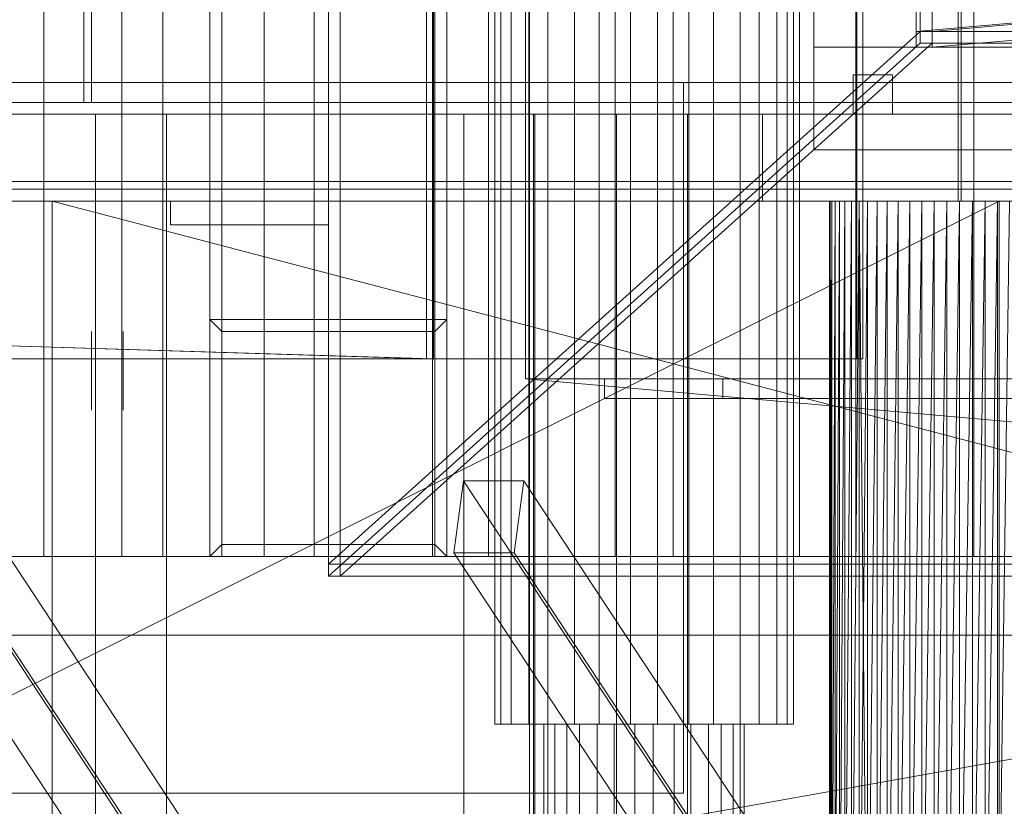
# Model space of a CAD drawing. Header units: millimetres. Extents: x -4395 to 65662, y -65530 to 6847.
# Tile 700 of 1034: x 24422 to 24671, y -18363 to -18164. Entities that reach past the tile are written whole.
import ezdxf

# ---------------------------------------------------------------- set-up
doc = ezdxf.new("R2010")
doc.units = ezdxf.units.MM
for name, color, linetype, lineweight in [('superior_briquetadora', 7, 'Continuous', 0), ('superior_C02', 7, 'Continuous', 0), ('superior_C02-briq', 7, 'Continuous', 0), ('superior_C05', 7, 'Continuous', 0)]:
    doc.layers.add(name, color=color, linetype=linetype, lineweight=lineweight)

msp = doc.modelspace()

# ---------------------------------------------------------------- linework, layer by layer
at = {"layer": 'superior_briquetadora'}
for p, q in [((24500.067, -18305), (24500.067, -17655)), ((24503.067, -18305), (24503.067, -17655)), ((24623.067, -18171), (24623.067, -17789)), ((24649.067, -17789), (24649.067, -18171)), ((24650.067, -17790), (24650.067, -18170)), ((24653.067, -17790), (24653.067, -18170)), ((24649.067, -17793), (24649.067, -18167)), ((24653.067, -18167), (24653.067, -17793)), ((24551.067, -18160), (24551.067, -18396)), ((24649.067, -18167), (24731.067, -18160)), ((24735.067, -18160), (24653.067, -18167)), ((24659.657, -18160), (24659.657, -18210)), ((24660.478, -18160), (24660.478, -18210)), ((24653.067, -18171), (24735.067, -18164)), ((24500.067, -18302), (24650.067, -18167)), ((24653.067, -18167), (24649.067, -18167)), ((24650.067, -18167), (25050.067, -18167)), ((24650.067, -18170), (24650.067, -18167)), ((24653.067, -18167), (25047.067, -18167)), ((24653.067, -18167), (24653.067, -18171)), ((24500.067, -18305), (24650.067, -18170)), ((24653.067, -18170), (24503.067, -18305)), ((24623.067, -18197), (24623.067, -18171)), ((24623.067, -18171), (25077.067, -18171)), ((24649.067, -18171), (24623.067, -18171)), ((24650.067, -18170), (25050.067, -18170)), ((24650.067, -18170), (24653.067, -18170)), ((25047.067, -18171), (24653.067, -18171)), ((24633.067, -18188), (24633.067, -18178)), ((24633.067, -18178), (24643.067, -18178)), ((24643.067, -18178), (24643.067, -18188)), ((24422.154, -18188), (24404.602, -18188)), ((24411.777, -18188), (24430.782, -18188)), ((24440.656, -18188), (24422.154, -18188)), ((24430.782, -18188), (24450.067, -18188)), ((24459.479, -18188), (24440.656, -18188)), ((24441.067, -18430), (24441.067, -18188)), ((24441.959, -18188), (24441.067, -18188)), ((24444.456, -18188), (24441.959, -18188)), ((24448.065, -18188), (24444.456, -18188)), ((24452.07, -18188), (24448.065, -18188)), ((24450.067, -18188), (24469.353, -18188)), ((24455.679, -18188), (24452.07, -18188)), ((24458.176, -18188), (24455.679, -18188)), ((24459.067, -18188), (24458.176, -18188)), ((24459.067, -18430), (24459.067, -18188)), ((24477.981, -18188), (24459.479, -18188)), ((24469.353, -18188), (24488.358, -18188)), ((24495.533, -18188), (24477.981, -18188)), ((24488.358, -18188), (24506.804, -18188)), ((24511.536, -18188), (24495.533, -18188)), ((24506.804, -18188), (24524.423, -18188)), ((24525.446, -18188), (24511.536, -18188)), ((24524.423, -18188), (24540.958, -18188)), ((24536.79, -18188), (24525.446, -18188)), ((24534.406, -18430), (24534.406, -18188)), ((24535.297, -18188), (24534.406, -18188)), ((24537.794, -18188), (24535.297, -18188)), ((24545.18, -18188), (24536.79, -18188)), ((24541.403, -18188), (24537.794, -18188)), ((24540.958, -18188), (24556.167, -18188)), ((24545.408, -18188), (24541.403, -18188)), ((24550.331, -18188), (24545.18, -18188)), ((24549.017, -18188), (24545.408, -18188)), ((24551.514, -18188), (24549.017, -18188)), ((24552.067, -18188), (24550.331, -18188)), ((24552.406, -18188), (24551.514, -18188)), ((24552.067, -18188), (24552.067, -18430)), ((24552.406, -18430), (24552.406, -18188)), ((24556.167, -18188), (24569.829, -18188)), ((24569.829, -18188), (24581.745, -18188)), ((24573.067, -18430), (24573.067, -18188)), ((24573.959, -18188), (24573.067, -18188)), ((24576.456, -18188), (24573.959, -18188)), ((24580.065, -18188), (24576.456, -18188)), ((24584.07, -18188), (24580.065, -18188)), ((24581.745, -18188), (24591.74, -18188)), ((24587.679, -18188), (24584.07, -18188)), ((24590.176, -18188), (24587.679, -18188)), ((24591.067, -18188), (24590.176, -18188)), ((24591.067, -18430), (24591.067, -18188)), ((24591.74, -18188), (24599.67, -18188)), ((24599.67, -18188), (24605.418, -18188)), ((24605.418, -18188), (24608.901, -18188)), ((24608.901, -18188), (24610.067, -18188)), ((24610.067, -18188), (24610.067, -18210)), ((24643.067, -18188), (24633.067, -18188)), ((25077.067, -18197), (24623.067, -18197)), ((23870.067, -18210), (25830.067, -18210)), ((24670.067, -18210), (24230.067, -18210)), ((25470.067, -18210), (24230.067, -18430)), ((25470.067, -18210), (24230.067, -18210)), ((24230.067, -18430), (24670.067, -18210)), ((25470.067, -18210), (24243.401, -18210)), ((25746.067, -18210), (24243.401, -18210)), ((24350.067, -18210), (24670.067, -18210)), ((24350.067, -18210), (24634.558, -18210)), ((24350.067, -18210), (24632.629, -18210)), ((24350.067, -18210), (24630.964, -18210)), ((24350.067, -18210), (24629.579, -18210)), ((24628.488, -18210), (24350.067, -18210)), ((24350.067, -18210), (24430.067, -18210)), ((24411.777, -18210), (24430.782, -18210)), ((24430.067, -18210), (24628.488, -18210)), ((24430.067, -18210), (24627.702, -18210)), ((24430.067, -18210), (24627.226, -18210)), ((24430.067, -18210), (24627.067, -18210)), ((24430.067, -18210), (24629.579, -18210)), ((24430.067, -18210), (24630.964, -18210)), ((24430.067, -18210), (24632.629, -18210)), ((24430.067, -18210), (24634.558, -18210)), ((24430.067, -18210), (24636.733, -18210)), ((24430.067, -18210), (24639.133, -18210)), ((24430.067, -18210), (24641.734, -18210)), ((24430.067, -18210), (24644.511, -18210)), ((24430.067, -18210), (24647.439, -18210)), ((24430.067, -18210), (24650.488, -18210)), ((24430.067, -18210), (24653.63, -18210)), ((24430.067, -18210), (24656.833, -18210)), ((24430.067, -18210), (24660.067, -18210)), ((24430.067, -18210), (24663.302, -18210)), ((24430.067, -18210), (25270.067, -18210)), ((24430.067, -18430), (24430.067, -18210)), ((24430.067, -18210), (25270.067, -18430)), ((24430.782, -18210), (24450.067, -18210)), ((24450.067, -18210), (24469.353, -18210)), ((24469.353, -18210), (24488.358, -18210)), ((24488.358, -18210), (24506.804, -18210)), ((24506.804, -18210), (24524.423, -18210)), ((24524.423, -18210), (24540.958, -18210)), ((24540.958, -18210), (24556.167, -18210)), ((24556.167, -18210), (24569.829, -18210)), ((24569.829, -18210), (24581.745, -18210)), ((24581.745, -18210), (24591.74, -18210)), ((24591.74, -18210), (24599.67, -18210)), ((24599.67, -18210), (24605.418, -18210)), ((24605.418, -18210), (24608.901, -18210)), ((24608.901, -18210), (24610.067, -18210)), ((24627.226, -18210), (24627.067, -18430)), ((24627.067, -18210), (24627.067, -18430)), ((24627.226, -18210), (24627.067, -18210)), ((24627.226, -18210), (24627.226, -18430)), ((24627.702, -18430), (24627.226, -18210)), ((24627.702, -18210), (24627.226, -18210)), ((24627.226, -18430), (24627.702, -18210)), ((24628.488, -18210), (24627.702, -18430)), ((24627.702, -18210), (24627.702, -18430)), ((24628.488, -18210), (24627.702, -18210)), ((24629.579, -18210), (24628.488, -18430)), ((24628.488, -18430), (24628.488, -18210)), ((24629.579, -18210), (24628.488, -18210)), ((24634.795, -18210), (24628.781, -18210)), ((24628.781, -18210), (24628.964, -18210)), ((24628.964, -18210), (24635.307, -18210)), ((24630.964, -18210), (24629.579, -18430)), ((24629.579, -18430), (24629.579, -18210)), ((24630.964, -18210), (24629.579, -18210)), ((24632.629, -18210), (24630.964, -18430)), ((24630.964, -18430), (24630.964, -18210)), ((24632.629, -18210), (24630.964, -18210)), ((24634.558, -18210), (24632.629, -18430)), ((24632.629, -18430), (24632.629, -18210)), ((24634.558, -18210), (24632.629, -18210)), ((24634.558, -18210), (24634.558, -18430)), ((24636.733, -18430), (24634.558, -18210)), ((24636.733, -18210), (24634.558, -18210)), ((24670.067, -18210), (24634.558, -18210)), ((24634.558, -18430), (24636.733, -18210)), ((24645.815, -18210), (24634.795, -18210)), ((24635.307, -18210), (24646.554, -18210)), ((24639.133, -18210), (24636.733, -18430)), ((24636.733, -18210), (24636.733, -18430)), ((24639.133, -18210), (24636.733, -18210)), ((24670.067, -18210), (24636.733, -18210)), ((24641.734, -18210), (24639.133, -18430)), ((24639.133, -18430), (24639.133, -18210)), ((24641.734, -18210), (24639.133, -18210)), ((24639.133, -18210), (24670.067, -18210)), ((24644.511, -18210), (24641.734, -18430)), ((24641.734, -18430), (24641.734, -18210)), ((24644.511, -18210), (24641.734, -18210)), ((24641.734, -18210), (24670.067, -18210)), ((24647.439, -18210), (24644.511, -18430)), ((24644.511, -18430), (24644.511, -18210)), ((24647.439, -18210), (24644.511, -18210)), ((24644.511, -18210), (24670.067, -18210)), ((24659.657, -18210), (24645.815, -18210)), ((24646.554, -18210), (24660.478, -18210)), ((24650.488, -18210), (24647.439, -18430)), ((24647.439, -18210), (24647.439, -18430)), ((24650.488, -18210), (24647.439, -18210)), ((24647.439, -18210), (24670.067, -18210)), ((24653.63, -18210), (24650.488, -18430)), ((24650.488, -18210), (24650.488, -18430)), ((24653.63, -18210), (24650.488, -18210)), ((24650.488, -18210), (24670.067, -18210)), ((24656.833, -18210), (24653.63, -18430)), ((24653.63, -18210), (24653.63, -18430)), ((24656.833, -18210), (24653.63, -18210)), ((24653.63, -18210), (24670.067, -18210)), ((24660.067, -18210), (24656.833, -18430)), ((24656.833, -18210), (24656.833, -18430)), ((24660.067, -18210), (24656.833, -18210)), ((24656.833, -18210), (24670.067, -18210)), ((24673.581, -18210), (24659.657, -18210)), ((24663.302, -18210), (24660.067, -18430)), ((24660.067, -18210), (24660.067, -18430)), ((24663.302, -18210), (24660.067, -18210)), ((24660.067, -18210), (24670.067, -18210)), ((24660.478, -18210), (24674.32, -18210)), ((24666.505, -18210), (24663.302, -18430)), ((24663.302, -18210), (24663.302, -18430)), ((24666.505, -18210), (24663.302, -18210)), ((24663.302, -18210), (24670.067, -18210)), ((25270.067, -18210), (24663.302, -18210)), ((24669.647, -18210), (24666.505, -18430)), ((24666.505, -18210), (24666.505, -18430)), ((24669.647, -18210), (24666.505, -18210)), ((24666.505, -18210), (24670.067, -18210)), ((24666.505, -18210), (25033.63, -18210)), ((25270.067, -18210), (24666.505, -18210)), ((25036.833, -18210), (24666.505, -18210)), ((24672.696, -18210), (24669.647, -18430)), ((24669.647, -18210), (24669.647, -18430)), ((24672.696, -18210), (24669.647, -18210)), ((24669.647, -18210), (24670.067, -18210)), ((24669.647, -18210), (25030.488, -18210)), ((24669.647, -18210), (25033.63, -18210)), ((24670.067, -18210), (24670.067, -18430)), ((24672.696, -18210), (24670.067, -18210)), ((24675.624, -18210), (24670.067, -18210)), ((24678.401, -18210), (24670.067, -18210)), ((24681.002, -18210), (24670.067, -18210)), ((24683.402, -18210), (24670.067, -18210)), ((24685.577, -18210), (24670.067, -18210)), ((24687.506, -18210), (24670.067, -18210)), ((25030.067, -18210), (24670.067, -18210)), ((24570.067, -18260), (24570.067, -18255)), ((24570.067, -18255), (25130.067, -18255)), ((24570.067, -18255), (24600.067, -18255)), ((24600.067, -18255), (24600.067, -18260)), ((25130.067, -18260), (24570.067, -18260)), ((24600.067, -18260), (24570.067, -18260)), ((25200.067, -18302), (24500.067, -18302)), ((24500.067, -18305), (24500.067, -18302)), ((25200.067, -18305), (24500.067, -18305)), ((24500.067, -18305), (24503.067, -18305)), ((23750.067, -18320), (25950.067, -18320)), ((24150.067, -18320), (25800.067, -18320)), ((24150.067, -18320), (25950.067, -18320))]:
    msp.add_line(p, q, dxfattribs=at)
at = {"layer": 'superior_C02'}
for p, q in [((24542.221, -17657.5), (24542.221, -18342.5)), ((24543.795, -17657.5), (24543.795, -18342.5)), ((24546.41, -17657.5), (24546.41, -18342.5)), ((24550.89, -17657.5), (24550.89, -18342.5)), ((24555.723, -17657.5), (24555.723, -18342.5)), ((24562.427, -17657.5), (24562.427, -18342.5)), ((24568.742, -17657.5), (24568.742, -18342.5)), ((24576.65, -17657.5), (24576.65, -18342.5)), ((24583.485, -17657.5), (24583.485, -18342.5)), ((24591.393, -17657.5), (24591.393, -18342.5)), ((24597.708, -17657.5), (24597.708, -18342.5)), ((24604.412, -17657.5), (24604.412, -18342.5)), ((24609.245, -17657.5), (24609.245, -18342.5)), ((24613.725, -17657.5), (24613.725, -18342.5)), ((24616.34, -18342.5), (24616.34, -17657.5)), ((24617.914, -17657.5), (24617.914, -18342.5)), ((24427.989, -17700), (24427.989, -18300)), ((24447.696, -17700), (24447.696, -18300)), ((24458.093, -17700), (24458.093, -18300)), ((24483.776, -17700), (24483.776, -18300)), ((24496.509, -17700), (24496.509, -18300)), ((24526.418, -17700), (24526.418, -18300)), ((24540.62, -17700), (24540.62, -18300)), ((24572.716, -17700), (24572.716, -18300)), ((24587.419, -17700), (24587.419, -18300)), ((24619.515, -17700), (24619.515, -18300)), ((24633.717, -17700), (24633.717, -18300)), ((24663.626, -17700), (24663.626, -18300)), ((24634.01, -17750), (24634.01, -18250)), ((24635.508, -18250), (24635.508, -17750)), ((24524.933, -18130), (24524.933, -18250)), ((24526.711, -18250), (24526.711, -18130)), ((24524.933, -18250), (23830.921, -18228.298)), ((23832.7, -18228.298), (24526.711, -18250)), ((24634.01, -18250), (15575.415, -18250)), ((15576.913, -18250), (24635.508, -18250)), ((24524.933, -18250), (24526.711, -18250)), ((24634.01, -18250), (24635.508, -18250)), ((24483.568, -18420.886), (24391.172, -18280.886)), ((24406.445, -18280.886), (24498.841, -18420.886)), ((24534.354, -18280.886), (24531.901, -18299.114)), ((24549.627, -18280.886), (24534.354, -18280.886)), ((24626.75, -18420.886), (24534.354, -18280.886)), ((24547.174, -18299.114), (24549.627, -18280.886)), ((24549.627, -18280.886), (24642.023, -18420.886)), ((24481.114, -18439.114), (24388.718, -18299.114)), ((24496.387, -18439.114), (24403.991, -18299.114)), ((24531.901, -18299.114), (24547.174, -18299.114)), ((24624.297, -18439.114), (24531.901, -18299.114)), ((24639.57, -18439.114), (24547.174, -18299.114)), ((24333.453, -18300), (24868.001, -18300)), ((24875.452, -18300), (24340.905, -18300)), ((24408.249, -18300), (24427.989, -18300)), ((24447.696, -18300), (24420.637, -18300)), ((24427.989, -18300), (24458.093, -18300)), ((24483.776, -18300), (24447.696, -18300)), ((24458.093, -18300), (24496.509, -18300)), ((24526.418, -18300), (24483.776, -18300)), ((24496.509, -18300), (24540.62, -18300)), ((24572.716, -18300), (24526.418, -18300)), ((24540.62, -18300), (24587.419, -18300)), ((24619.515, -18300), (24572.716, -18300)), ((24587.419, -18300), (24633.717, -18300)), ((24663.626, -18300), (24619.515, -18300)), ((24633.717, -18300), (24676.359, -18300)), ((24702.042, -18300), (24663.626, -18300)), ((24546.41, -18342.5), (24542.221, -18342.5)), ((24542.221, -18342.5), (24543.795, -18342.5)), ((24543.795, -18342.5), (24550.89, -18342.5)), ((24555.723, -18342.5), (24546.41, -18342.5)), ((24550.89, -18342.5), (24562.427, -18342.5)), ((24555.726, -18342.5), (24554.671, -18342.5)), ((24554.671, -18342.5), (24557.482, -18342.5)), ((24554.671, -18342.5), (24554.671, -18450.5)), ((24568.742, -18342.5), (24555.723, -18342.5)), ((24560.488, -18342.5), (24555.726, -18342.5)), ((24555.726, -18342.5), (24555.726, -18450.5)), ((24557.482, -18342.5), (24563.731, -18342.5)), ((24557.482, -18342.5), (24557.482, -18450.5)), ((24568.23, -18342.5), (24560.488, -18342.5)), ((24560.488, -18342.5), (24560.488, -18450.5)), ((24562.427, -18342.5), (24576.65, -18342.5)), ((24563.731, -18342.5), (24572.467, -18342.5)), ((24563.731, -18342.5), (24563.731, -18450.5)), ((24577.774, -18342.5), (24568.23, -18342.5)), ((24568.23, -18342.5), (24568.23, -18450.5)), ((24583.485, -18342.5), (24568.742, -18342.5)), ((24572.467, -18342.5), (24582.361, -18342.5)), ((24572.467, -18342.5), (24572.467, -18450.5)), ((24576.65, -18342.5), (24591.393, -18342.5)), ((24587.668, -18342.5), (24577.774, -18342.5)), ((24577.774, -18342.5), (24577.774, -18450.5)), ((24582.361, -18342.5), (24591.905, -18342.5)), ((24582.361, -18342.5), (24582.361, -18450.5)), ((24597.708, -18342.5), (24583.485, -18342.5)), ((24596.404, -18342.5), (24587.668, -18342.5)), ((24587.668, -18342.5), (24587.668, -18450.5)), ((24591.393, -18342.5), (24604.412, -18342.5)), ((24591.905, -18342.5), (24599.647, -18342.5)), ((24591.905, -18342.5), (24591.905, -18450.5)), ((24602.653, -18342.5), (24596.404, -18342.5)), ((24596.404, -18342.5), (24596.404, -18450.5)), ((24609.245, -18342.5), (24597.708, -18342.5)), ((24599.647, -18342.5), (24604.409, -18342.5)), ((24599.647, -18342.5), (24599.647, -18450.5)), ((24605.464, -18342.5), (24602.653, -18342.5)), ((24602.653, -18342.5), (24602.653, -18450.5)), ((24604.409, -18342.5), (24605.464, -18342.5)), ((24604.409, -18450.5), (24604.409, -18342.5)), ((24604.412, -18342.5), (24613.725, -18342.5)), ((24605.464, -18342.5), (24605.464, -18450.5)), ((24616.34, -18342.5), (24609.245, -18342.5)), ((24613.725, -18342.5), (24617.914, -18342.5)), ((24617.914, -18342.5), (24616.34, -18342.5))]:
    msp.add_line(p, q, dxfattribs=at)
at = {"layer": 'superior_C02-briq'}
for p, q in [((24550.067, -18255), (24550.067, -17705)), ((25150.067, -18255), (24550.067, -18255)), ((24550.067, -18255), (24775.067, -18275))]:
    msp.add_line(p, q, dxfattribs=at)
at = {"layer": 'superior_C05'}
for p, q in [((24470.067, -17660), (24470.067, -18300)), ((24473.067, -18300), (24473.067, -17660)), ((24527.067, -17660), (24527.067, -18300)), ((24530.067, -18300), (24530.067, -17660)), ((24438.067, -18185), (24438.067, -17775)), ((24440.067, -18185), (24440.067, -17775)), ((24250.067, -18180), (26750.067, -18180)), ((24410.067, -18180), (24590.067, -18180)), ((24460.123, -18180), (24460.074, -18180)), ((24460.223, -18180), (24460.123, -18180)), ((24460.371, -18180), (24460.223, -18180)), ((24460.569, -18180), (24460.371, -18180)), ((24460.815, -18180), (24460.569, -18180)), ((24461.109, -18180), (24460.815, -18180)), ((24461.45, -18180), (24461.109, -18180)), ((24461.837, -18180), (24461.45, -18180)), ((24462.27, -18180), (24461.837, -18180)), ((24462.747, -18180), (24462.27, -18180)), ((24463.267, -18180), (24462.747, -18180)), ((24463.829, -18180), (24463.267, -18180)), ((24464.431, -18180), (24463.829, -18180)), ((24465.072, -18180), (24464.431, -18180)), ((24465.75, -18180), (24465.072, -18180)), ((24466.464, -18180), (24465.75, -18180)), ((24467.212, -18180), (24466.464, -18180)), ((24467.991, -18180), (24467.212, -18180)), ((24468.801, -18180), (24467.991, -18180)), ((24469.639, -18180), (24468.801, -18180)), ((24470.502, -18180), (24469.639, -18180)), ((24471.39, -18180), (24470.502, -18180)), ((24472.299, -18180), (24471.39, -18180)), ((24473.227, -18180), (24472.299, -18180)), ((24474.172, -18180), (24473.227, -18180)), ((24475.132, -18180), (24474.172, -18180)), ((24476.105, -18180), (24475.132, -18180)), ((24477.087, -18180), (24476.105, -18180)), ((24478.076, -18180), (24477.087, -18180)), ((24479.071, -18180), (24478.076, -18180)), ((24480.067, -18180), (24479.071, -18180)), ((24480.067, -18180), (24481.064, -18180)), ((24481.064, -18180), (24482.059, -18180)), ((24482.059, -18180), (24483.048, -18180)), ((24483.048, -18180), (24484.03, -18180)), ((24484.03, -18180), (24485.003, -18180)), ((24485.003, -18180), (24485.963, -18180)), ((24485.963, -18180), (24486.908, -18180)), ((24486.908, -18180), (24487.836, -18180)), ((24487.836, -18180), (24488.745, -18180)), ((24488.745, -18180), (24489.633, -18180)), ((24489.633, -18180), (24490.496, -18180)), ((24490.496, -18180), (24491.334, -18180)), ((24491.334, -18180), (24492.144, -18180)), ((24492.144, -18180), (24492.923, -18180)), ((24492.923, -18180), (24493.671, -18180)), ((24493.671, -18180), (24494.385, -18180)), ((24494.385, -18180), (24495.063, -18180)), ((24495.063, -18180), (24495.704, -18180)), ((24495.704, -18180), (24496.306, -18180)), ((24496.306, -18180), (24496.868, -18180)), ((24496.868, -18180), (24497.388, -18180)), ((24497.388, -18180), (24497.865, -18180)), ((24497.865, -18180), (24498.298, -18180)), ((24498.298, -18180), (24498.685, -18180)), ((24498.685, -18180), (24499.026, -18180)), ((24499.026, -18180), (24499.32, -18180)), ((24499.32, -18180), (24499.566, -18180)), ((24499.566, -18180), (24499.764, -18180)), ((24499.764, -18180), (24499.912, -18180)), ((24499.912, -18180), (24500.012, -18180)), ((24500.012, -18180), (24500.061, -18180)), ((24590.067, -18180), (24590.067, -18360)), ((24310.067, -18185), (26690.067, -18185)), ((24400.067, -18185), (24440.067, -18185)), ((24402.067, -18185), (24438.067, -18185)), ((24310.067, -18188), (26690.067, -18188)), ((24300.067, -18205), (26700.067, -18205)), ((24300.067, -18205), (24899.317, -18205)), ((24310.067, -18205), (26690.067, -18205)), ((24310.067, -18207), (26690.067, -18207)), ((24310.067, -18210), (26690.067, -18210)), ((24460.067, -18216), (24460.067, -18210)), ((24460.067, -18210), (24500.067, -18210)), ((24472.09, -18210), (24472.07, -18210)), ((24472.13, -18210), (24472.09, -18210)), ((24472.189, -18210), (24472.13, -18210)), ((24472.268, -18210), (24472.189, -18210)), ((24472.366, -18210), (24472.268, -18210)), ((24472.484, -18210), (24472.366, -18210)), ((24472.62, -18210), (24472.484, -18210)), ((24472.775, -18210), (24472.62, -18210)), ((24472.949, -18210), (24472.775, -18210)), ((24473.139, -18210), (24472.949, -18210)), ((24473.347, -18210), (24473.139, -18210)), ((24473.572, -18210), (24473.347, -18210)), ((24473.813, -18210), (24473.572, -18210)), ((24474.069, -18210), (24473.813, -18210)), ((24474.341, -18210), (24474.069, -18210)), ((24474.626, -18210), (24474.341, -18210)), ((24474.925, -18210), (24474.626, -18210)), ((24475.237, -18210), (24474.925, -18210)), ((24475.561, -18210), (24475.237, -18210)), ((24475.896, -18210), (24475.561, -18210)), ((24475.58, -18210), (24475.569, -18210)), ((24475.602, -18210), (24475.58, -18210)), ((24475.636, -18210), (24475.602, -18210)), ((24475.68, -18210), (24475.636, -18210)), ((24475.736, -18210), (24475.68, -18210)), ((24475.802, -18210), (24475.736, -18210)), ((24475.879, -18210), (24475.802, -18210)), ((24475.966, -18210), (24475.879, -18210)), ((24476.241, -18210), (24475.896, -18210)), ((24476.063, -18210), (24475.966, -18210)), ((24476.17, -18210), (24476.063, -18210)), ((24476.287, -18210), (24476.17, -18210)), ((24476.596, -18210), (24476.241, -18210)), ((24476.414, -18210), (24476.287, -18210)), ((24476.549, -18210), (24476.414, -18210)), ((24476.693, -18210), (24476.549, -18210)), ((24476.96, -18210), (24476.596, -18210)), ((24476.846, -18210), (24476.693, -18210)), ((24477.007, -18210), (24476.846, -18210)), ((24477.331, -18210), (24476.96, -18210)), ((24477.175, -18210), (24477.007, -18210)), ((24477.35, -18210), (24477.175, -18210)), ((24477.709, -18210), (24477.331, -18210)), ((24477.533, -18210), (24477.35, -18210)), ((24477.721, -18210), (24477.533, -18210)), ((24478.093, -18210), (24477.709, -18210)), ((24477.915, -18210), (24477.721, -18210)), ((24478.115, -18210), (24477.915, -18210)), ((24478.482, -18210), (24478.093, -18210)), ((24478.32, -18210), (24478.115, -18210)), ((24478.528, -18210), (24478.32, -18210)), ((24478.875, -18210), (24478.482, -18210)), ((24478.741, -18210), (24478.528, -18210)), ((24478.957, -18210), (24478.741, -18210)), ((24479.271, -18210), (24478.875, -18210)), ((24479.176, -18210), (24478.957, -18210)), ((24479.397, -18210), (24479.176, -18210)), ((24479.669, -18210), (24479.271, -18210)), ((24479.619, -18210), (24479.397, -18210)), ((24479.843, -18210), (24479.619, -18210)), ((24480.067, -18210), (24479.669, -18210)), ((24480.067, -18210), (24479.843, -18210)), ((24480.292, -18210), (24480.067, -18210)), ((24480.067, -18210), (24480.466, -18210)), ((24480.516, -18210), (24480.292, -18210)), ((24480.466, -18210), (24480.864, -18210)), ((24480.738, -18210), (24480.516, -18210)), ((24480.959, -18210), (24480.738, -18210)), ((24480.864, -18210), (24481.26, -18210)), ((24481.178, -18210), (24480.959, -18210)), ((24481.394, -18210), (24481.178, -18210)), ((24481.26, -18210), (24481.653, -18210)), ((24481.607, -18210), (24481.394, -18210)), ((24481.815, -18210), (24481.607, -18210)), ((24481.653, -18210), (24482.042, -18210)), ((24482.02, -18210), (24481.815, -18210)), ((24482.22, -18210), (24482.02, -18210)), ((24482.042, -18210), (24482.426, -18210)), ((24482.414, -18210), (24482.22, -18210)), ((24482.602, -18210), (24482.414, -18210)), ((24482.426, -18210), (24482.804, -18210)), ((24482.785, -18210), (24482.602, -18210)), ((24482.96, -18210), (24482.785, -18210)), ((24482.804, -18210), (24483.175, -18210)), ((24483.128, -18210), (24482.96, -18210)), ((24483.289, -18210), (24483.128, -18210)), ((24483.175, -18210), (24483.539, -18210)), ((24483.442, -18210), (24483.289, -18210)), ((24483.586, -18210), (24483.442, -18210)), ((24483.539, -18210), (24483.894, -18210)), ((24483.721, -18210), (24483.586, -18210)), ((24483.848, -18210), (24483.721, -18210)), ((24483.965, -18210), (24483.848, -18210)), ((24483.894, -18210), (24484.239, -18210)), ((24484.072, -18210), (24483.965, -18210)), ((24484.169, -18210), (24484.072, -18210)), ((24484.256, -18210), (24484.169, -18210)), ((24484.239, -18210), (24484.574, -18210)), ((24484.333, -18210), (24484.256, -18210)), ((24484.399, -18210), (24484.333, -18210)), ((24484.455, -18210), (24484.399, -18210)), ((24484.499, -18210), (24484.455, -18210)), ((24484.533, -18210), (24484.499, -18210)), ((24484.555, -18210), (24484.533, -18210)), ((24484.566, -18210), (24484.555, -18210)), ((24484.574, -18210), (24484.898, -18210)), ((24484.898, -18210), (24485.21, -18210)), ((24485.21, -18210), (24485.509, -18210)), ((24485.509, -18210), (24485.794, -18210)), ((24485.794, -18210), (24486.066, -18210)), ((24486.066, -18210), (24486.322, -18210)), ((24486.322, -18210), (24486.563, -18210)), ((24486.563, -18210), (24486.788, -18210)), ((24486.788, -18210), (24486.996, -18210)), ((24486.996, -18210), (24487.186, -18210)), ((24487.186, -18210), (24487.36, -18210)), ((24487.36, -18210), (24487.514, -18210)), ((24487.514, -18210), (24487.651, -18210)), ((24487.651, -18210), (24487.768, -18210)), ((24487.768, -18210), (24487.867, -18210)), ((24487.867, -18210), (24487.946, -18210)), ((24487.946, -18210), (24488.005, -18210)), ((24488.005, -18210), (24488.045, -18210)), ((24488.045, -18210), (24488.065, -18210)), ((24500.067, -18216), (24500.067, -18210)), ((24460.067, -18216), (24500.067, -18216)), ((24475.58, -18216), (24475.569, -18216)), ((24475.602, -18216), (24475.58, -18216)), ((24475.636, -18216), (24475.602, -18216)), ((24475.68, -18216), (24475.636, -18216)), ((24475.736, -18216), (24475.68, -18216)), ((24475.802, -18216), (24475.736, -18216)), ((24475.879, -18216), (24475.802, -18216)), ((24475.966, -18216), (24475.879, -18216)), ((24476.063, -18216), (24475.966, -18216)), ((24476.17, -18216), (24476.063, -18216)), ((24476.287, -18216), (24476.17, -18216)), ((24476.414, -18216), (24476.287, -18216)), ((24476.549, -18216), (24476.414, -18216)), ((24476.693, -18216), (24476.549, -18216)), ((24476.846, -18216), (24476.693, -18216)), ((24477.007, -18216), (24476.846, -18216)), ((24477.175, -18216), (24477.007, -18216)), ((24477.35, -18216), (24477.175, -18216)), ((24477.533, -18216), (24477.35, -18216)), ((24477.721, -18216), (24477.533, -18216)), ((24477.915, -18216), (24477.721, -18216)), ((24478.115, -18216), (24477.915, -18216)), ((24478.32, -18216), (24478.115, -18216)), ((24478.528, -18216), (24478.32, -18216)), ((24478.741, -18216), (24478.528, -18216)), ((24478.957, -18216), (24478.741, -18216)), ((24479.176, -18216), (24478.957, -18216)), ((24479.397, -18216), (24479.176, -18216)), ((24479.619, -18216), (24479.397, -18216)), ((24479.843, -18216), (24479.619, -18216)), ((24480.067, -18216), (24479.843, -18216)), ((24480.292, -18216), (24480.067, -18216)), ((24480.516, -18216), (24480.292, -18216)), ((24480.738, -18216), (24480.516, -18216)), ((24480.959, -18216), (24480.738, -18216)), ((24481.178, -18216), (24480.959, -18216)), ((24481.394, -18216), (24481.178, -18216)), ((24481.607, -18216), (24481.394, -18216)), ((24481.815, -18216), (24481.607, -18216)), ((24482.02, -18216), (24481.815, -18216)), ((24482.22, -18216), (24482.02, -18216)), ((24482.414, -18216), (24482.22, -18216)), ((24482.602, -18216), (24482.414, -18216)), ((24482.785, -18216), (24482.602, -18216)), ((24482.96, -18216), (24482.785, -18216)), ((24483.128, -18216), (24482.96, -18216)), ((24483.289, -18216), (24483.128, -18216)), ((24483.442, -18216), (24483.289, -18216)), ((24483.586, -18216), (24483.442, -18216)), ((24483.721, -18216), (24483.586, -18216)), ((24483.848, -18216), (24483.721, -18216)), ((24483.965, -18216), (24483.848, -18216)), ((24484.072, -18216), (24483.965, -18216)), ((24484.169, -18216), (24484.072, -18216)), ((24484.256, -18216), (24484.169, -18216)), ((24484.333, -18216), (24484.256, -18216)), ((24484.399, -18216), (24484.333, -18216)), ((24484.455, -18216), (24484.399, -18216)), ((24484.499, -18216), (24484.455, -18216)), ((24484.533, -18216), (24484.499, -18216)), ((24484.555, -18216), (24484.533, -18216)), ((24484.566, -18216), (24484.555, -18216)), ((24530.067, -18240), (24470.067, -18240)), ((24473.067, -18243), (24470.067, -18240)), ((24470.067, -18240), (24470.067, -18300)), ((24527.067, -18243), (24530.067, -18240)), ((24530.067, -18300), (24530.067, -18240)), ((24440.067, -18243.028), (24440.067, -18243.003)), ((24440.067, -18243.078), (24440.067, -18243.028)), ((24440.067, -18243.152), (24440.067, -18243.078)), ((24440.067, -18243.251), (24440.067, -18243.152)), ((24440.067, -18243.374), (24440.067, -18243.251)), ((24440.067, -18243.521), (24440.067, -18243.374)), ((24440.067, -18243.691), (24440.067, -18243.521)), ((24440.067, -18243.885), (24440.067, -18243.691)), ((24440.067, -18244.101), (24440.067, -18243.885)), ((24440.067, -18244.34), (24440.067, -18244.101)), ((24440.067, -18244.6), (24440.067, -18244.34)), ((24448.067, -18243.028), (24448.067, -18243.003)), ((24448.067, -18243.078), (24448.067, -18243.028)), ((24448.067, -18243.152), (24448.067, -18243.078)), ((24448.067, -18243.251), (24448.067, -18243.152)), ((24448.067, -18243.374), (24448.067, -18243.251)), ((24448.067, -18243.521), (24448.067, -18243.374)), ((24448.067, -18243.691), (24448.067, -18243.521)), ((24448.067, -18243.885), (24448.067, -18243.691)), ((24448.067, -18244.101), (24448.067, -18243.885)), ((24448.067, -18244.34), (24448.067, -18244.101)), ((24448.067, -18244.6), (24448.067, -18244.34)), ((24527.067, -18243), (24473.067, -18243)), ((24473.067, -18243), (24473.067, -18297)), ((24527.067, -18297), (24527.067, -18243)), ((24440.067, -18244.881), (24440.067, -18244.6)), ((24440.067, -18245.182), (24440.067, -18244.881)), ((24440.067, -18245.502), (24440.067, -18245.182)), ((24440.067, -18245.841), (24440.067, -18245.502)), ((24440.067, -18246.198), (24440.067, -18245.841)), ((24440.067, -18246.572), (24440.067, -18246.198)), ((24440.067, -18246.962), (24440.067, -18246.572)), ((24448.067, -18244.881), (24448.067, -18244.6)), ((24448.067, -18245.182), (24448.067, -18244.881)), ((24448.067, -18245.502), (24448.067, -18245.182)), ((24448.067, -18245.841), (24448.067, -18245.502)), ((24448.067, -18246.198), (24448.067, -18245.841)), ((24448.067, -18246.572), (24448.067, -18246.198)), ((24448.067, -18246.962), (24448.067, -18246.572)), ((24440.067, -18247.367), (24440.067, -18246.962)), ((24440.067, -18247.017), (24440.067, -18247.002)), ((24440.067, -18247.047), (24440.067, -18247.017)), ((24440.067, -18247.091), (24440.067, -18247.047)), ((24440.067, -18247.15), (24440.067, -18247.091)), ((24440.067, -18247.224), (24440.067, -18247.15)), ((24440.067, -18247.312), (24440.067, -18247.224)), ((24440.067, -18247.415), (24440.067, -18247.312)), ((24440.067, -18247.786), (24440.067, -18247.367)), ((24440.067, -18247.531), (24440.067, -18247.415)), ((24440.067, -18247.661), (24440.067, -18247.531)), ((24440.067, -18247.804), (24440.067, -18247.661)), ((24440.067, -18248.217), (24440.067, -18247.786)), ((24440.067, -18247.96), (24440.067, -18247.804)), ((24440.067, -18248.128), (24440.067, -18247.96)), ((24440.067, -18248.309), (24440.067, -18248.128)), ((24440.067, -18248.661), (24440.067, -18248.217)), ((24440.067, -18248.501), (24440.067, -18248.309)), ((24440.067, -18248.705), (24440.067, -18248.501)), ((24440.067, -18249.116), (24440.067, -18248.661)), ((24440.067, -18248.919), (24440.067, -18248.705)), ((24440.067, -18249.143), (24440.067, -18248.919)), ((24440.067, -18249.58), (24440.067, -18249.116)), ((24440.067, -18249.377), (24440.067, -18249.143)), ((24448.067, -18247.367), (24448.067, -18246.962)), ((24448.067, -18247.786), (24448.067, -18247.367)), ((24448.067, -18248.217), (24448.067, -18247.786)), ((24448.067, -18248.661), (24448.067, -18248.217)), ((24448.067, -18249.116), (24448.067, -18248.661)), ((24448.067, -18249.58), (24448.067, -18249.116)), ((24440.067, -18249.62), (24440.067, -18249.377)), ((24440.067, -18250.052), (24440.067, -18249.58)), ((24440.067, -18249.871), (24440.067, -18249.62)), ((24440.067, -18250.13), (24440.067, -18249.871)), ((24440.067, -18250.532), (24440.067, -18250.052)), ((24440.067, -18250.397), (24440.067, -18250.13)), ((24440.067, -18250.669), (24440.067, -18250.397)), ((24440.067, -18251.019), (24440.067, -18250.532)), ((24440.067, -18250.948), (24440.067, -18250.669)), ((24440.067, -18251.231), (24440.067, -18250.948)), ((24440.067, -18251.51), (24440.067, -18251.019)), ((24440.067, -18251.519), (24440.067, -18251.231)), ((24440.067, -18252.004), (24440.067, -18251.51)), ((24440.067, -18251.811), (24440.067, -18251.519)), ((24440.067, -18252.106), (24440.067, -18251.811)), ((24448.067, -18250.052), (24448.067, -18249.58)), ((24448.067, -18250.532), (24448.067, -18250.052)), ((24448.067, -18251.019), (24448.067, -18250.532)), ((24448.067, -18251.51), (24448.067, -18251.019)), ((24448.067, -18252.004), (24448.067, -18251.51)), ((24440.067, -18252.502), (24440.067, -18252.004)), ((24440.067, -18252.403), (24440.067, -18252.106)), ((24440.067, -18252.701), (24440.067, -18252.403)), ((24440.067, -18253), (24440.067, -18252.502)), ((24440.067, -18253), (24440.067, -18252.701)), ((24440.067, -18253), (24440.067, -18253.299)), ((24440.067, -18253), (24440.067, -18253.498)), ((24440.067, -18253.299), (24440.067, -18253.597)), ((24440.067, -18253.498), (24440.067, -18253.996)), ((24440.067, -18253.597), (24440.067, -18253.894)), ((24440.067, -18253.894), (24440.067, -18254.189)), ((24440.067, -18253.996), (24440.067, -18254.49)), ((24440.067, -18254.189), (24440.067, -18254.481)), ((24448.067, -18252.502), (24448.067, -18252.004)), ((24448.067, -18253), (24448.067, -18252.502)), ((24448.067, -18253), (24448.067, -18253.498)), ((24448.067, -18253.498), (24448.067, -18253.996)), ((24448.067, -18253.996), (24448.067, -18254.49)), ((24440.067, -18254.481), (24440.067, -18254.769)), ((24440.067, -18254.49), (24440.067, -18254.981)), ((24440.067, -18254.769), (24440.067, -18255.052)), ((24440.067, -18254.981), (24440.067, -18255.468)), ((24440.067, -18255.052), (24440.067, -18255.331)), ((24440.067, -18255.331), (24440.067, -18255.603)), ((24440.067, -18255.468), (24440.067, -18255.948)), ((24440.067, -18255.603), (24440.067, -18255.87)), ((24440.067, -18255.87), (24440.067, -18256.129)), ((24440.067, -18255.948), (24440.067, -18256.42)), ((24440.067, -18256.129), (24440.067, -18256.38)), ((24440.067, -18256.38), (24440.067, -18256.623)), ((24440.067, -18256.42), (24440.067, -18256.884)), ((24440.067, -18256.623), (24440.067, -18256.857)), ((24448.067, -18254.49), (24448.067, -18254.981)), ((24448.067, -18254.981), (24448.067, -18255.468)), ((24448.067, -18255.468), (24448.067, -18255.948)), ((24448.067, -18255.948), (24448.067, -18256.42)), ((24448.067, -18256.42), (24448.067, -18256.884)), ((24440.067, -18256.857), (24440.067, -18257.081)), ((24440.067, -18256.884), (24440.067, -18257.339)), ((24440.067, -18257.081), (24440.067, -18257.295)), ((24440.067, -18257.295), (24440.067, -18257.499)), ((24440.067, -18257.339), (24440.067, -18257.783)), ((24440.067, -18257.499), (24440.067, -18257.691)), ((24440.067, -18257.691), (24440.067, -18257.872)), ((24440.067, -18257.783), (24440.067, -18258.214)), ((24440.067, -18257.872), (24440.067, -18258.04)), ((24440.067, -18258.04), (24440.067, -18258.196)), ((24440.067, -18258.196), (24440.067, -18258.339)), ((24440.067, -18258.214), (24440.067, -18258.633)), ((24440.067, -18258.339), (24440.067, -18258.469)), ((24440.067, -18258.469), (24440.067, -18258.585)), ((24440.067, -18258.585), (24440.067, -18258.688)), ((24440.067, -18258.633), (24440.067, -18259.038)), ((24440.067, -18258.688), (24440.067, -18258.776)), ((24440.067, -18258.776), (24440.067, -18258.85)), ((24440.067, -18258.85), (24440.067, -18258.909)), ((24440.067, -18258.909), (24440.067, -18258.953)), ((24440.067, -18258.953), (24440.067, -18258.983)), ((24440.067, -18258.983), (24440.067, -18258.998)), ((24440.067, -18259.038), (24440.067, -18259.428)), ((24448.067, -18256.884), (24448.067, -18257.339)), ((24448.067, -18257.339), (24448.067, -18257.783)), ((24448.067, -18257.783), (24448.067, -18258.214)), ((24448.067, -18258.214), (24448.067, -18258.633)), ((24448.067, -18258.633), (24448.067, -18259.038)), ((24448.067, -18259.038), (24448.067, -18259.428)), ((24440.067, -18259.428), (24440.067, -18259.802)), ((24440.067, -18259.802), (24440.067, -18260.159)), ((24440.067, -18260.159), (24440.067, -18260.498)), ((24440.067, -18260.498), (24440.067, -18260.818)), ((24440.067, -18260.818), (24440.067, -18261.119)), ((24440.067, -18261.119), (24440.067, -18261.4)), ((24440.067, -18261.4), (24440.067, -18261.66)), ((24440.067, -18261.66), (24440.067, -18261.899)), ((24448.067, -18259.428), (24448.067, -18259.802)), ((24448.067, -18259.802), (24448.067, -18260.159)), ((24448.067, -18260.159), (24448.067, -18260.498)), ((24448.067, -18260.498), (24448.067, -18260.818)), ((24448.067, -18260.818), (24448.067, -18261.119)), ((24448.067, -18261.119), (24448.067, -18261.4)), ((24448.067, -18261.4), (24448.067, -18261.66)), ((24448.067, -18261.66), (24448.067, -18261.899)), ((24440.067, -18261.899), (24440.067, -18262.115)), ((24440.067, -18262.115), (24440.067, -18262.309)), ((24440.067, -18262.309), (24440.067, -18262.479)), ((24440.067, -18262.479), (24440.067, -18262.626)), ((24440.067, -18262.626), (24440.067, -18262.749)), ((24440.067, -18262.749), (24440.067, -18262.848)), ((24440.067, -18262.848), (24440.067, -18262.922)), ((24440.067, -18262.922), (24440.067, -18262.972)), ((24440.067, -18262.972), (24440.067, -18262.997)), ((24448.067, -18261.899), (24448.067, -18262.115)), ((24448.067, -18262.115), (24448.067, -18262.309)), ((24448.067, -18262.309), (24448.067, -18262.479)), ((24448.067, -18262.479), (24448.067, -18262.626)), ((24448.067, -18262.626), (24448.067, -18262.749)), ((24448.067, -18262.749), (24448.067, -18262.848)), ((24448.067, -18262.848), (24448.067, -18262.922)), ((24448.067, -18262.922), (24448.067, -18262.972)), ((24448.067, -18262.972), (24448.067, -18262.997)), ((24470.067, -18300), (24473.067, -18297)), ((24473.067, -18297), (24527.067, -18297)), ((24527.067, -18297), (24530.067, -18300)), ((24470.067, -18300), (24530.067, -18300)), ((24470.067, -18300), (24473.067, -18300)), ((24527.067, -18300), (24473.067, -18300)), ((24527.067, -18300), (24530.067, -18300)), ((24590.067, -18360), (24410.067, -18360))]:
    msp.add_line(p, q, dxfattribs=at)

doc.saveas('drawing.dxf')
